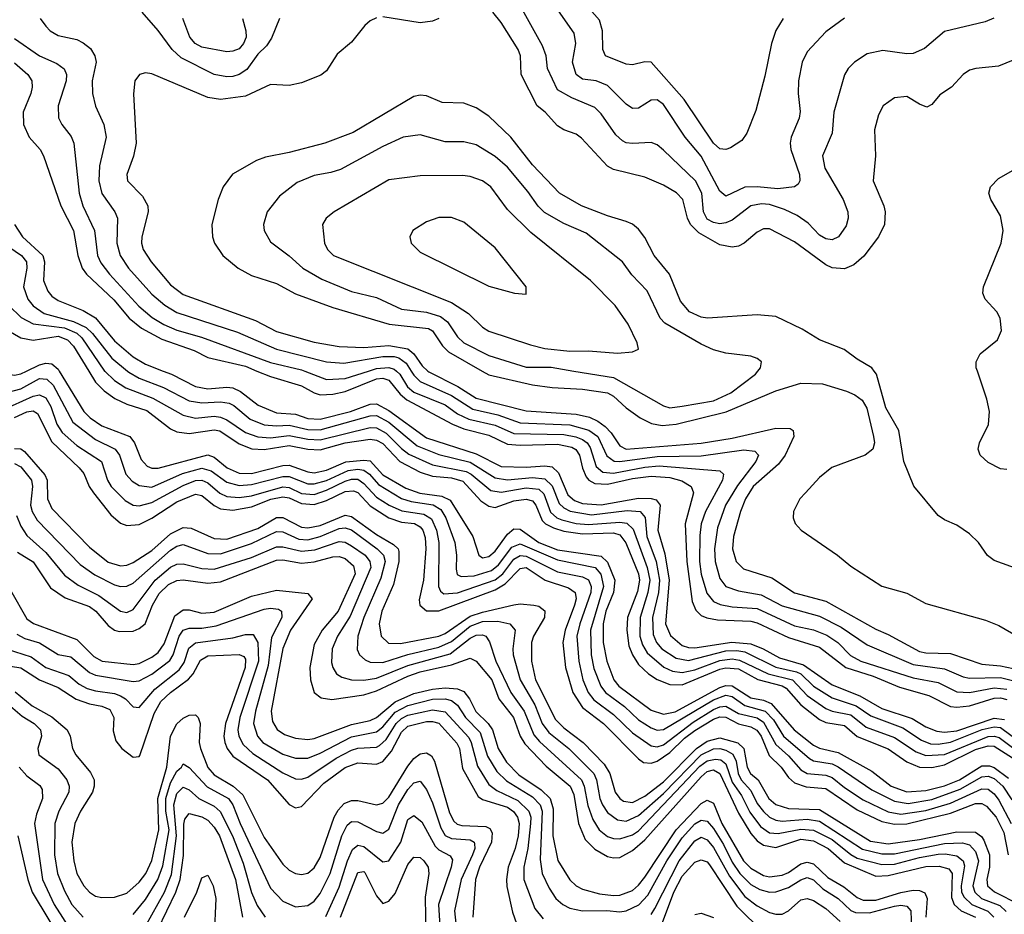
# Model space of a CAD drawing. Header units: inches. Extents: x 1308407 to 1441228, y 959628 to 1036311.
# Tile 508 of 656: x 1410567 to 1413722, y 968259 to 971126. Entities that reach past the tile are written whole.
import ezdxf

# ---------------------------------------------------------------- set-up
doc = ezdxf.new("R2010")
doc.units = ezdxf.units.IN
doc.header["$MEASUREMENT"] = 0
doc.layers.add('B4916', color=7, linetype='Continuous')
doc.layers.add('B4917', color=7, linetype='Continuous')

msp = doc.modelspace()

# ---------------------------------------------------------------- linework, layer by layer
at = {"layer": 'B4916', "color": 5}
for points, elevation in [([(1410514.1, 970000), (1410530.1, 969990.1), (1410550, 969987.2), (1410570, 969991.2), (1410588.6, 970000)], 2780), ([(1410693.6, 970000), (1410772.3, 969870), (1410792.3, 969850), (1410830, 969824.9), (1410919.9, 969790), (1410934.7, 969770), (1410956.1, 969716.1), (1410975.6, 969695.6), (1410990, 969689), (1411010, 969688.3), (1411170, 969731.1), (1411190, 969724.4), (1411231.7, 969690), (1411270, 969673.2), (1411310, 969671.9), (1411410, 969697), (1411430, 969697.9), (1411490, 969676.5), (1411510, 969674), (1411550, 969682.1), (1411611.4, 969708.6), (1411670, 969714.9), (1411690, 969711.8), (1411730, 969666.9), (1411804.2, 969624.2), (1411848.5, 969608.5), (1411919.5, 969599.5), (1411946.2, 969586.2), (1412018.3, 969470), (1412038.1, 969410), (1412050, 969401.7), (1412070, 969405.2), (1412090, 969422.4), (1412130, 969477), (1412150, 969494.1), (1412170, 969493.3), (1412230, 969451), (1412290, 969427.5), (1412430, 969406.5), (1412450, 969387.6), (1412474, 969330), (1412469.3, 969290), (1412445.5, 969230), (1412436.6, 969190), (1412436, 969130), (1412447.9, 969070), (1412470.8, 969010.8), (1412487.1, 968990), (1412590, 968913), (1412630, 968900.8), (1412667.7, 968907.7), (1412810, 968986.1), (1412830, 968992.1), (1412850, 968991.1), (1412910, 968952.9), (1412950, 968945.3), (1412974.7, 968934.7), (1413048.2, 968850), (1413110, 968801.1), (1413130, 968791.2), (1413190, 968777.4), (1413297.5, 968717.5), (1413359.7, 968670), (1413410, 968651.1), (1413470, 968655.4), (1413530, 968670.8), (1413578.9, 968690), (1413650, 968735.2), (1413674.8, 968734.8), (1413690, 968729.3), (1413735.6, 968695.6)], 2780), ([(1410788.1, 970000), (1410810, 969964.1), (1410837.1, 969937.1), (1410872, 969912), (1410910, 969894.1), (1410973.9, 969873.9), (1411050, 969814.6), (1411070, 969805.1), (1411110, 969799.8), (1411190, 969811.9), (1411207.9, 969807.9), (1411270, 969766.7), (1411310.8, 969750.8), (1411350, 969749), (1411430, 969761.8), (1411490, 969750), (1411530, 969747.9), (1411610, 969769.6), (1411690, 969782), (1411710, 969779), (1411730, 969767.4), (1411784.4, 969710), (1411850, 969675.7), (1411890, 969662.6), (1411950, 969658.1), (1411987, 969647), (1412043.9, 969583.9), (1412070, 969566.7), (1412090, 969563.2), (1412150, 969584.4), (1412190, 969589.4), (1412210, 969583.8), (1412220.9, 969570), (1412241.3, 969521.3), (1412251.7, 969510), (1412277.3, 969497.3), (1412310, 969486.7), (1412370, 969478), (1412470, 969481.2), (1412490, 969475.6), (1412509.6, 969449.6), (1412549.5, 969350), (1412553.1, 969330), (1412546.4, 969293.6), (1412514.9, 969210), (1412512, 969170), (1412519.1, 969119.1), (1412530, 969090), (1412550, 969059.9), (1412581.9, 969030), (1412610, 969011.1), (1412650, 968995), (1412690, 968994), (1412810, 969044.3), (1412830, 969049.3), (1412870, 969046), (1412931.9, 969011.9), (1413010, 968991), (1413023.2, 968983.2), (1413069.5, 968930), (1413130, 968883.2), (1413150, 968873.4), (1413210, 968864.2), (1413250, 968829.2), (1413350, 968789.6), (1413410, 968747.3), (1413450, 968730.7), (1413490, 968729), (1413530, 968737.7), (1413630, 968787.1), (1413670, 968798.8), (1413690, 968797.4), (1413795.1, 968730)], 2820), ([(1410838.6, 970000), (1410839.2, 969999.2), (1410870.8, 969970), (1410906.3, 969946.3), (1410993.6, 969913.6), (1411090, 969858.4), (1411130, 969849.3), (1411190, 969854.9), (1411210, 969852.5), (1411230, 969843.8), (1411290, 969802.8), (1411330, 969789.2), (1411370, 969786.4), (1411430, 969793.6), (1411490, 969781.3), (1411530, 969779.6), (1411690, 969819.4), (1411710, 969818.5), (1411741.3, 969801.3), (1411790, 969751.3), (1411814.1, 969734.1), (1411890, 969699.6), (1411997.9, 969677.9), (1412013.1, 969670), (1412076.9, 969616.9), (1412110, 969611.4), (1412190, 969625.2), (1412230, 969621.1), (1412246.3, 969606.3), (1412267.9, 969547.9), (1412288.3, 969530), (1412303.5, 969523.5), (1412350, 969511.7), (1412390, 969507.9), (1412490, 969515.6), (1412512, 969512), (1412532.8, 969492.8), (1412577, 969370), (1412585.5, 969330), (1412579.8, 969290), (1412554.7, 969210), (1412553.8, 969150), (1412562.4, 969122.4), (1412577.3, 969097.3), (1412630.7, 969050.7), (1412658.7, 969038.7), (1412690, 969033.8), (1412730, 969042.2), (1412810, 969072), (1412850, 969077.6), (1412873.9, 969073.9), (1412964.8, 969030), (1413043.7, 969010), (1413090, 968960.5), (1413150, 968918.8), (1413170, 968909.8), (1413230, 968898.2), (1413278.8, 968858.8), (1413370, 968826), (1413439.3, 968779.3), (1413470, 968767.5), (1413530, 968771.6), (1413670, 968828.3), (1413690, 968829.9), (1413705.6, 968825.6), (1413752.2, 968790)], 2840), ([(1410911.8, 970000), (1410916.3, 969996.2), (1410950, 969977.5), (1411027.7, 969947.7), (1411110, 969904.9), (1411150, 969897.7), (1411210, 969901.1), (1411237.4, 969897.4), (1411253, 969890), (1411305.5, 969845.5), (1411350, 969828.1), (1411390, 969824.1), (1411430, 969826.8), (1411490, 969813.1), (1411530, 969811.7), (1411690, 969856.8), (1411710, 969857.2), (1411750, 969836.1), (1411840.6, 969760.6), (1411910, 969732.7), (1412010, 969707.9), (1412090, 969657.6), (1412130, 969651), (1412210, 969658.8), (1412250, 969654.4), (1412272.6, 969632.6), (1412295.5, 969575.5), (1412310, 969561.3), (1412330.8, 969550.8), (1412399.1, 969539.1), (1412513.6, 969553.6), (1412554.8, 969550), (1412571, 969531), (1412576.5, 969470), (1412605.8, 969390), (1412617.4, 969330), (1412614.1, 969290), (1412594.6, 969210), (1412596.2, 969156.2), (1412607.7, 969130), (1412624.9, 969110), (1412670, 969079.5), (1412710, 969072.7), (1412830, 969102.9), (1412864.5, 969104.5), (1412890, 969099.6), (1412990, 969051.2), (1413056.4, 969036.4), (1413070, 969029.2), (1413111, 968990), (1413170, 968953), (1413247, 968927), (1413294.6, 968894.6), (1413396.7, 968856.7), (1413456.8, 968816.8), (1413485.7, 968805.7), (1413510, 968804.2), (1413550, 968810.2), (1413651.1, 968851.1), (1413690, 968859.7), (1413710, 968857.1), (1413772.1, 968812.1)], 2860), ([(1411026.8, 970000), (1411052.6, 969990), (1411130, 969950.8), (1411170, 969943.5), (1411230, 969948.2), (1411250, 969945.7), (1411274.5, 969934.5), (1411330.6, 969890.6), (1411390, 969866), (1411450, 969861.5), (1411490, 969848.4), (1411530, 969845.5), (1411627.2, 969870), (1411690, 969893.9), (1411710, 969895.3), (1411750, 969874), (1411870, 969785.8), (1412030, 969734.9), (1412110, 969694.5), (1412190, 969691.6), (1412250, 969696.4), (1412272.6, 969692.6), (1412293.3, 969673.3), (1412323.1, 969603.1), (1412344.8, 969584.8), (1412370, 969575.1), (1412430, 969571.6), (1412550, 969593.1), (1412590, 969592), (1412606.8, 969586.8), (1412619.2, 969570), (1412611.5, 969490), (1412634.2, 969414.2), (1412647.5, 969330), (1412636.6, 969190), (1412652.3, 969152.3), (1412690, 969120.5), (1412710, 969113.5), (1412730, 969112.6), (1412848.5, 969131.5), (1412910, 969125.4), (1412949.6, 969109.6), (1413001.2, 969081.2), (1413078.4, 969058.4), (1413170, 968994.4), (1413259.5, 968959.5), (1413330, 968918.9), (1413426.8, 968886.8), (1413470, 968859.7), (1413505.4, 968845.4), (1413530, 968843), (1413570, 968847.3), (1413690, 968888), (1413723.1, 968883.1)], 2880), ([(1411327.1, 970000), (1411370, 969982.2), (1411470, 969952.3), (1411509.9, 969929.9), (1411530, 969924.3), (1411570, 969925.6), (1411610, 969934.3), (1411710, 969975.3), (1411730, 969977.1), (1411750, 969971.3), (1411785.4, 969925.4), (1411807.5, 969907.5), (1411953.8, 969830), (1411990, 969815.3), (1412070, 969794), (1412130, 969765.9), (1412170, 969762.6), (1412290, 969765.3), (1412336.3, 969756.3), (1412348.7, 969748.7), (1412360.9, 969730), (1412370, 969688.8), (1412381.5, 969661.5), (1412390.4, 969650), (1412410, 969639.1), (1412450, 969637), (1412530, 969655.2), (1412590, 969662.7), (1412650, 969659.1), (1412688.5, 969648.5), (1412718.5, 969630), (1412726.4, 969610), (1412699.3, 969510), (1412705.1, 969390), (1412721.8, 969261.8), (1412733.2, 969233.2), (1412750, 969216.5), (1412768.6, 969208.6), (1412803.1, 969203.1), (1412910, 969198.6), (1412930, 969192.8), (1413030, 969145.6), (1413130, 969115.6), (1413213.6, 969050), (1413301.7, 969021.7), (1413386.4, 968986.4), (1413480.6, 968960.6), (1413550, 968925.3), (1413570, 968922.9), (1413610, 968927.3), (1413690, 968951.9), (1413710, 968952.6), (1413730, 968947.2)], 2920), ([(1411480.3, 970000), (1411550, 969973.4), (1411610, 969975.6), (1411684.4, 970000)], 2940), ([(1411773.7, 970000), (1411784.9, 969990), (1411809.8, 969949.8), (1411830, 969932.7), (1411930, 969891.3), (1411970, 969862.9), (1412005.7, 969845.7), (1412090, 969826.3), (1412150, 969799.6), (1412310, 969796.4), (1412349.1, 969789), (1412370, 969780.2), (1412384.9, 969770), (1412394.7, 969754.7), (1412413.9, 969693.9), (1412435.8, 969675.8), (1412470, 969673), (1412570, 969692.3), (1412615.8, 969695.8), (1412810, 969680.7), (1412822, 969670), (1412818.5, 969650), (1412764.1, 969550), (1412750.8, 969510), (1412746.7, 969473.3), (1412745.6, 969390), (1412750, 969349.1), (1412768.6, 969288.6), (1412790, 969261.9), (1412811.7, 969251.7), (1412850, 969243.9), (1412930, 969238.9), (1413050, 969183.1), (1413110, 969171), (1413153.3, 969153.3), (1413188.2, 969130), (1413228.9, 969088.9), (1413262.5, 969070), (1413430, 969016.6), (1413510, 969002.3), (1413570, 968971.4), (1413610, 968969.6), (1413690, 968984.6), (1413730, 968980.4)], 2940), ([(1411821.5, 970000), (1411830, 969986.8), (1411850, 969966), (1411950, 969921.9), (1412018.3, 969878.3), (1412099.4, 969859.4), (1412170, 969834.5), (1412330, 969827.7), (1412390.8, 969810.8), (1412419.7, 969790), (1412448.2, 969728.2), (1412471.3, 969711.3), (1412490, 969709.9), (1412610, 969726.5), (1412750, 969727.9), (1412887.7, 969747.7), (1412923, 969743), (1412934.1, 969730), (1412925.9, 969710), (1412867.2, 969632.8), (1412828.7, 969570), (1412803, 969497), (1412793.2, 969430), (1412795.1, 969390), (1412810, 969335.5), (1412829.8, 969309.8), (1412870, 969295.6), (1412943.3, 969283.3), (1413010, 969247.8), (1413130, 969214.8), (1413199.4, 969179.4), (1413282.2, 969122.2), (1413430, 969059.4), (1413530, 969045.9), (1413590, 969020.1), (1413610, 969016), (1413710, 969017.5), (1413748.3, 969008.3)], 2960), ([(1411874.9, 970000), (1411877.6, 969997.6), (1411970.2, 969950.2), (1412030, 969912.6), (1412190, 969872.2), (1412350, 969862.2), (1412392.3, 969852.3), (1412419.7, 969839.7), (1412442.7, 969822.7), (1412462.1, 969802.1), (1412490, 969759.9), (1412509.7, 969749.7), (1412750, 969768.8), (1412850, 969784.7), (1412990, 969816.9), (1413036.2, 969816.2), (1413045.8, 969810), (1413047, 969790), (1413020.2, 969730), (1412997.9, 969702.1), (1412916.9, 969630), (1412892.3, 969590), (1412876.4, 969550), (1412854.4, 969470), (1412851.2, 969430), (1412863.1, 969390), (1412886.1, 969366.1), (1412976.9, 969336.9), (1413050, 969289.2), (1413150, 969262.5), (1413310, 969172.3), (1413350, 969155.5), (1413450, 969101), (1413470, 969096.5), (1413550, 969095.1), (1413650, 969060.5), (1413710, 969055.6), (1413750, 969047.2)], 2980), ([(1412048.5, 970000), (1412070, 969987.7), (1412210, 969955.6), (1412272.8, 969947.2), (1412370, 969942.3), (1412450, 969929.8), (1412470, 969919.7), (1412510, 969882.6), (1412555, 969850), (1412591.7, 969831.7), (1412625.7, 969825.7), (1412670, 969829.7), (1412831.1, 969868.9), (1412990, 969936.2), (1413070, 969961.1), (1413139, 969959), (1413215.9, 969935.9), (1413243.4, 969923.4), (1413266.2, 969906.2), (1413281.2, 969881.2), (1413302.8, 969790), (1413305.8, 969770), (1413300.9, 969750), (1413275.8, 969730), (1413169.3, 969690.7), (1413130, 969658.8), (1413084.4, 969610), (1413067.1, 969590), (1413046.7, 969550), (1413045, 969530), (1413051.4, 969511.4), (1413071.2, 969490), (1413187.7, 969410), (1413230, 969374.6), (1413330, 969310.8), (1413410, 969287.8), (1413470, 969255.3), (1413661.4, 969201.4), (1413704.9, 969184.9), (1413798.2, 969130)], 3020), ([(1412342.6, 970000), (1412470, 969978.9), (1412630, 969888), (1412650, 969882.1), (1412690, 969887.4), (1412790, 969904.9), (1412845.8, 969930), (1412924.5, 969990), (1412932.5, 970000)], 3040), ([(1413770, 969363.7), (1413690, 969392.7), (1413668.6, 969408.6), (1413639.8, 969450), (1413610, 969478.8), (1413570, 969506.2), (1413530, 969523.2), (1413510, 969537.4), (1413431.6, 969631.6), (1413399.8, 969710), (1413384, 969810), (1413342, 969882), (1413312, 969990), (1413304.7, 970000)], 3020), ([(1413730, 969684.2), (1413710, 969686.1), (1413670, 969707), (1413644.5, 969730), (1413638, 969750), (1413642.9, 969770), (1413671.8, 969828.2), (1413674.4, 969870), (1413666.1, 969910), (1413635.7, 970000)], 2980), ([(1410530, 969931.9), (1410570, 969942.6), (1410630, 969975.6), (1410654.1, 969974.1), (1410674.4, 969954.4), (1410736.6, 969836.6), (1410810, 969780.5), (1410872.4, 969750), (1410886.6, 969730), (1410906.8, 969670), (1410927.1, 969647.1), (1410950, 969632.8), (1410990, 969628.1), (1411088, 969672), (1411150, 969688.9), (1411180.5, 969680.5), (1411230, 969644.2), (1411270, 969633.2), (1411310, 969636.2), (1411410, 969661.9), (1411430, 969661.7), (1411490, 969638.7), (1411510, 969638.1), (1411550, 969649.6), (1411619, 969681), (1411650, 969685.9), (1411670, 969682.8), (1411687.3, 969670), (1411716.8, 969636.8), (1411790, 969591.6), (1411821.5, 969581.5), (1411891.2, 969571.2), (1411916.4, 969556.4), (1411932.5, 969530), (1411961.2, 969450), (1411966.1, 969410), (1411965, 969365), (1411968.5, 969348.5), (1411981.2, 969341.2), (1412023.3, 969343.3), (1412079.1, 969360.9), (1412101.2, 969378.8), (1412144.1, 969435.9), (1412170, 969446.1), (1412290, 969394.6), (1412410.4, 969370), (1412428.7, 969348.7), (1412437.1, 969310), (1412396.2, 969170), (1412398, 969090), (1412406.9, 969046.9), (1412428.8, 968990), (1412443.6, 968970), (1412504.6, 968924.6), (1412550, 968882.2), (1412590, 968856.3), (1412610, 968849.2), (1412630, 968851.1), (1412790, 968945.8), (1412830, 968961.4), (1412850, 968956.5), (1412890, 968927.6), (1412955.5, 968910), (1412982, 968882), (1413014.5, 968830), (1413098.2, 968758.2), (1413111, 968751), (1413170, 968741.3), (1413190, 968732.1), (1413297.6, 968657.6), (1413370, 968621.4), (1413414.4, 968614.4), (1413490, 968627.1), (1413580.1, 968659.9), (1413650, 968699.9), (1413670, 968701.8), (1413690, 968694), (1413716.8, 968670), (1413745.8, 968625.8)], 2760), ([(1410510, 969874.9), (1410610, 969919.4), (1410630, 969923.9), (1410650, 969913.9), (1410666.1, 969886.1), (1410685.6, 969830), (1410703, 969803), (1410750, 969761.9), (1410828.4, 969710), (1410847.8, 969650), (1410860.3, 969630), (1410904.8, 969584.8), (1410930, 969570.1), (1410950, 969567.8), (1410990, 969578.8), (1411090, 969633.2), (1411130, 969649), (1411150, 969650), (1411170, 969641.6), (1411208.4, 969608.4), (1411230, 969598.4), (1411270, 969594.8), (1411310, 969600.5), (1411410, 969628.9), (1411430, 969626.6), (1411470, 969607.9), (1411510, 969604.5), (1411550, 969618.4), (1411610, 969647.6), (1411630, 969653.9), (1411650, 969653.1), (1411670, 969639.2), (1411710, 969595.7), (1411750.9, 969570), (1411791.6, 969551.6), (1411861.7, 969541.7), (1411886, 969526), (1411902.8, 969490), (1411910, 969450), (1411908.7, 969310), (1411914.9, 969294.9), (1411926.1, 969286.1), (1411970, 969289.2), (1412090, 969330.9), (1412115, 969350), (1412150, 969397.6), (1412170, 969409.3), (1412190, 969407), (1412290, 969356.6), (1412370, 969340.3), (1412390, 969330.9), (1412398.4, 969310), (1412396.9, 969290), (1412361.3, 969190), (1412352.4, 969150), (1412358.2, 969070), (1412371.3, 969010), (1412388.8, 968970), (1412406.6, 968946.6), (1412470, 968899.1), (1412530, 968840.6), (1412590, 968798.5), (1412610, 968796), (1412630, 968802.4), (1412725, 968875), (1412790, 968914.8), (1412810, 968924.2), (1412830, 968926), (1412870, 968902.4), (1412930, 968888.2), (1412950, 968875), (1412990, 968802.8), (1413030, 968767), (1413070, 968721.7), (1413090.2, 968710.2), (1413150, 968704.9), (1413170, 968697.7), (1413210, 968665.1), (1413270, 968625.4), (1413350, 968587.3), (1413390, 968579.9), (1413470, 968592), (1413550, 968615.4), (1413650, 968660.9), (1413670, 968659.8), (1413690, 968645.1), (1413704.7, 968624.7), (1413744.1, 968550)], 2740), ([(1410550, 969850.7), (1410590, 969869.8), (1410610, 969872), (1410623.9, 969863.9), (1410670, 969773), (1410757.7, 969690), (1410771.7, 969671.7), (1410789.7, 969630), (1410803.6, 969610), (1410858.7, 969538.7), (1410890, 969512.8), (1410910, 969504.6), (1410950, 969507.8), (1410990, 969528.3), (1411070, 969580.8), (1411130, 969605.6), (1411150, 969601.1), (1411189.4, 969569.4), (1411210, 969558.6), (1411250, 969553.8), (1411310, 969564.8), (1411371, 969589), (1411410, 969597.2), (1411430, 969593.7), (1411470, 969575.9), (1411510, 969572), (1411550, 969584.7), (1411610, 969614), (1411636.3, 969616.3), (1411650, 969611.1), (1411690, 969568.5), (1411750, 969529.7), (1411790, 969515.8), (1411831.4, 969511.4), (1411850, 969501), (1411858.6, 969490), (1411866.2, 969466.2), (1411868.4, 969430), (1411861, 969330), (1411847, 969267), (1411849.3, 969249.3), (1411870, 969231.8), (1411910, 969231.3), (1412090, 969298.5), (1412122.1, 969317.9), (1412170, 969367), (1412189.6, 969370), (1412250.3, 969330.3), (1412325.4, 969305.4), (1412346.7, 969290), (1412349.8, 969270), (1412345, 969250), (1412314.6, 969170), (1412307, 969130), (1412315.7, 969050), (1412338.9, 968970), (1412370, 968922.1), (1412437.7, 968870), (1412550, 968757), (1412565.9, 968745.9), (1412590, 968742.9), (1412610, 968749.6), (1412650, 968777.6), (1412696.9, 968823.1), (1412730, 968847.8), (1412790, 968883.9), (1412810, 968892.1), (1412830, 968890.7), (1412869.9, 968869.9), (1412910, 968859.7), (1412928.9, 968848.9), (1412942.6, 968830), (1412968.4, 968768.4), (1413006.9, 968730), (1413030, 968697), (1413050, 968680.3), (1413087.2, 968667.2), (1413150, 968662), (1413250, 968593.6), (1413330, 968556), (1413370, 968547.3), (1413410, 968548.5), (1413550, 968583.3), (1413630, 968613.9), (1413650, 968613.6), (1413665.3, 968605.3), (1413696.4, 968570), (1413720.9, 968520.9), (1413733.9, 968450)], 2720), ([(1410550, 969752.1), (1410570, 969750.6), (1410582, 969742), (1410647.6, 969667.6), (1410655, 969650), (1410655.3, 969590), (1410670, 969559.8), (1410790, 969435.2), (1410850, 969387.5), (1410890, 969375.6), (1410910, 969377.8), (1410930, 969386.2), (1410990, 969425.4), (1411050, 969478.7), (1411090, 969498.3), (1411116, 969496), (1411190, 969463.3), (1411230, 969461.4), (1411330, 969495.9), (1411390, 969530.6), (1411410, 969530.4), (1411470, 969499.9), (1411490, 969497.2), (1411530, 969505.2), (1411610, 969537.8), (1411630, 969534.3), (1411710, 969475.9), (1411764.2, 969444.2), (1411779.6, 969430), (1411782, 969422), (1411781.8, 969390), (1411764.1, 969315.9), (1411727.7, 969230), (1411718.8, 969190), (1411725.2, 969150), (1411748.1, 969128.1), (1411787.1, 969127.1), (1411910, 969149.9), (1411930, 969158.9), (1412010, 969214), (1412050, 969227.5), (1412150.7, 969250.7), (1412170, 969253.9), (1412214.6, 969250), (1412230, 969246.1), (1412250, 969231.1), (1412248.5, 969210), (1412212.9, 969150), (1412206.5, 969130), (1412207, 969070), (1412220, 969010), (1412283.2, 968883.2), (1412310, 968856.3), (1412372.1, 968810), (1412440.1, 968740.1), (1412457.3, 968710), (1412475.2, 968650), (1412489.6, 968629.6), (1412502, 968622), (1412530, 968617.5), (1412570, 968637.3), (1412630, 968683.2), (1412735.2, 968790), (1412770, 968813.3), (1412810, 968824.1), (1412868.1, 968808.1), (1412887.7, 968790), (1412898.4, 968730), (1412908.3, 968710), (1412932.7, 968690), (1412967.2, 968630), (1412990, 968611.1), (1413030, 968597.5), (1413130, 968594.4), (1413293.1, 968493.1), (1413350, 968484.8), (1413450, 968498.9), (1413570, 968523.2), (1413630, 968522), (1413648.7, 968508.7), (1413656.9, 968496.9), (1413674.4, 968450), (1413674.7, 968410), (1413665.7, 968370), (1413668.1, 968350), (1413690.6, 968330.6), (1413770.7, 968290.7)], 2680), ([(1410550, 969704.2), (1410570, 969693.1), (1410604.1, 969650), (1410607.9, 969630), (1410601.8, 969570), (1410606.1, 969550), (1410622.2, 969522.2), (1410760.3, 969380.3), (1410807.1, 969347.1), (1410870, 969315.2), (1410890, 969309.3), (1410910, 969310.1), (1410930, 969319.7), (1411050, 969425.7), (1411070, 969439.3), (1411090, 969444.5), (1411170, 969415.5), (1411210, 969414.5), (1411310, 969446.8), (1411390, 969485.9), (1411410, 969484.9), (1411461.6, 969461.6), (1411490, 969459.2), (1411530, 969469.5), (1411590, 969495.6), (1411610, 969498), (1411630, 969491.2), (1411712.4, 969430), (1411732.9, 969410), (1411738.2, 969390), (1411723.7, 969336.3), (1411669.3, 969210), (1411650.1, 969150.1), (1411648, 969108), (1411655.6, 969090), (1411674.1, 969074.1), (1411690, 969067.4), (1411730, 969066.1), (1411810, 969092.1), (1411910, 969115.5), (1411950, 969133.7), (1412010, 969182.5), (1412050, 969197.2), (1412098.7, 969198.7), (1412137.5, 969190), (1412154.6, 969170), (1412146.5, 969110), (1412147.8, 969090), (1412170.3, 969010), (1412217, 968930), (1412240.8, 968870), (1412262.1, 968842.1), (1412326.2, 968790), (1412406.8, 968710), (1412415.6, 968690), (1412426.3, 968630), (1412434.4, 968610), (1412450, 968585.5), (1412482, 968562), (1412510, 968557.6), (1412550, 968575.4), (1412630, 968645.9), (1412750, 968770), (1412790, 968789.4), (1412810, 968789.9), (1412830, 968785.4), (1412852.3, 968772.3), (1412862.5, 968750), (1412868.7, 968710), (1412878.8, 968690), (1412910, 968655.6), (1412930, 968614.2), (1412950, 968588), (1412970, 968569.8), (1412990, 968560.4), (1413010, 968557.8), (1413090, 968563.8), (1413130, 968557.4), (1413267.4, 968467.4), (1413330, 968452.9), (1413370, 968452.3), (1413530, 968485.8), (1413588, 968488), (1413610, 968481.2), (1413630, 968460.5), (1413638.8, 968430), (1413621.4, 968350), (1413627.7, 968330), (1413648.8, 968310), (1413707.4, 968287.4), (1413727.9, 968267.9)], 2660), ([(1410556.6, 969536.6), (1410570, 969502.5), (1410590, 969473.2), (1410650, 969418.6), (1410710, 969345.5), (1410754.2, 969314.3), (1410820.7, 969280.7), (1410890, 969230.1), (1410910, 969226.7), (1410930, 969235.7), (1411000.5, 969330), (1411050, 969371.7), (1411070, 969380.6), (1411090, 969381.9), (1411150, 969367), (1411190, 969365.4), (1411310, 969402.7), (1411390, 969436.2), (1411410, 969436.2), (1411470, 969422.9), (1411512.5, 969427.5), (1411590, 969453.7), (1411610, 969451.1), (1411630, 969440.1), (1411674.1, 969410), (1411689.2, 969390), (1411691.6, 969370), (1411625.2, 969214.8), (1411584.9, 969150), (1411567.7, 969110), (1411566.4, 969066.4), (1411570.1, 969050), (1411582, 969030), (1411598.6, 969018.6), (1411630.4, 969010.4), (1411670, 969008.8), (1411710, 969015.7), (1411810, 969056.2), (1411946.2, 969093.8), (1412010, 969143.8), (1412030, 969153.7), (1412050, 969154.5), (1412060.1, 969150), (1412071.9, 969131.9), (1412092.4, 969070), (1412140.3, 968970), (1412183.5, 968910), (1412214.6, 968834.6), (1412232.6, 968812.6), (1412366.5, 968690), (1412375.9, 968670), (1412387.5, 968607.5), (1412403.1, 968563.1), (1412423.5, 968530), (1412450, 968508.8), (1412470, 968501.9), (1412490, 968501.2), (1412530, 968513.2), (1412550, 968526.7), (1412746.3, 968733.7), (1412770, 968751.1), (1412796.6, 968756.6), (1412813.9, 968753.9), (1412830, 968741), (1412850, 968681.9), (1412879.4, 968639.4), (1412906.4, 968586.4), (1412940.5, 968540.5), (1412970, 968520), (1412997.4, 968517.4), (1413070, 968532.3), (1413110, 968529), (1413170, 968499.1), (1413230, 968450.5), (1413250, 968439.3), (1413330, 968418.1), (1413370, 968419.3), (1413450, 968441.4), (1413510, 968451.3), (1413532.5, 968452.5), (1413570, 968446.2), (1413590.2, 968430.2), (1413594.1, 968414.1), (1413584, 968350), (1413585.2, 968330), (1413593.4, 968313.4), (1413618.3, 968290), (1413668.8, 968268.8), (1413688.3, 968250)], 2640), ([(1410559.7, 969419.7), (1410610, 969388.5), (1410665.5, 969305.5), (1410712.7, 969272.7), (1410790, 969244.9), (1410811, 969230), (1410850, 969184.7), (1410870, 969169.8), (1410885.2, 969165.2), (1410930, 969166.8), (1410950, 969174.5), (1410969.1, 969190), (1410992.2, 969250), (1411013.1, 969286.9), (1411043.9, 969316.1), (1411070, 969328.5), (1411090, 969330.8), (1411170, 969320), (1411210, 969325), (1411390, 969393.4), (1411410, 969394.6), (1411470, 969384.1), (1411510, 969388.1), (1411570, 969404.8), (1411590, 969406.1), (1411610, 969399.1), (1411636.2, 969376.1), (1411641.7, 969350), (1411587.7, 969230), (1411535.5, 969170), (1411510, 969124), (1411496.4, 969050), (1411499, 969010), (1411510.1, 968970), (1411532.9, 968952.9), (1411567.3, 968947.3), (1411670, 968962.3), (1411710, 968974.8), (1411810, 969022.6), (1411850, 969036.2), (1411950, 969058.2), (1412010, 969079.9), (1412030, 969070.6), (1412079.8, 969010), (1412102.5, 968950), (1412148.6, 968890), (1412170, 968830), (1412185, 968805), (1412254.1, 968734), (1412330.3, 968670), (1412342.4, 968642.4), (1412357.4, 968550), (1412379.1, 968499.1), (1412410, 968468), (1412450, 968444.1), (1412470, 968439.4), (1412490, 968441), (1412530, 968463), (1412570, 968498.1), (1412750, 968699.9), (1412770, 968716.5), (1412790, 968722), (1412810.4, 968710.4), (1412870, 968583.5), (1412910, 968518.3), (1412930, 968494.5), (1412950, 968480.8), (1412990, 968473.4), (1413070, 968500), (1413110, 968494.6), (1413157.7, 968470), (1413210, 968423.8), (1413310, 968381.5), (1413350, 968383), (1413470, 968412.4), (1413513.6, 968413.6), (1413544.4, 968404.4), (1413555.4, 968390), (1413552.6, 968312.6), (1413561.5, 968290), (1413583.5, 968270), (1413630.1, 968250)], 2620), ([(1410537.4, 969297.4), (1410590, 969205.8), (1410611, 969191), (1410750, 969140.1), (1410804.7, 969084.7), (1410830.5, 969070.5), (1410930, 969059.4), (1410950, 969063.2), (1410990, 969083), (1411010, 969098.1), (1411030, 969125.6), (1411064, 969216), (1411090, 969234.2), (1411110, 969234.2), (1411150, 969223.7), (1411190, 969226.9), (1411310, 969278.4), (1411390, 969297.4), (1411490, 969286.9), (1411504.2, 969270), (1411434.5, 969170), (1411409.5, 969110.5), (1411372.4, 968910), (1411377.1, 968877.1), (1411391.6, 968851.6), (1411414.8, 968834.8), (1411450, 968823), (1411490, 968819.5), (1411510, 968822.5), (1411630, 968867.1), (1411690, 968879.8), (1411710, 968889.8), (1411770, 968939.5), (1411830, 968966.2), (1411890, 968980.9), (1411930, 968984.6), (1411970, 968981.5), (1411990, 968972.8), (1412008.2, 968950), (1412028.9, 968908.9), (1412068, 968870), (1412082, 968850), (1412099.5, 968790), (1412127, 968747), (1412166.3, 968706.3), (1412238, 968658), (1412267, 968630), (1412276.7, 968596.7), (1412274.9, 968510), (1412291.2, 968431.2), (1412330, 968369.6), (1412350, 968350.6), (1412370, 968339.7), (1412424.5, 968324.5), (1412470, 968318.8), (1412490, 968320.1), (1412530, 968334.9), (1412550, 968351.8), (1412570, 968378.4), (1412670.4, 968530), (1412750, 968613.9), (1412770, 968625.2), (1412790, 968614.7), (1412817.2, 968550), (1412886.6, 968430), (1412910, 968407.2), (1412950, 968383.7), (1412970, 968379.2), (1413010, 968384.4), (1413030, 968393), (1413070, 968420.8), (1413090, 968425.6), (1413110, 968420.4), (1413156.7, 968376.7), (1413207.5, 968347.5), (1413250, 968313.3), (1413270, 968304.2), (1413310, 968303.9), (1413390, 968329.1), (1413430, 968335.9), (1413450, 968335.7), (1413467.7, 968327.7), (1413474.6, 968310), (1413470.1, 968250)], 2580), ([(1410557.2, 969157.2), (1410582.9, 969142.9), (1410630, 969129.2), (1410690, 969091.8), (1410730, 969083.8), (1410790, 969033.9), (1410810, 969025.2), (1410930, 969004.6), (1410950, 969007.6), (1410990, 969028.5), (1411047.5, 969072.5), (1411058.9, 969090), (1411078, 969150), (1411090.6, 969169.4), (1411110, 969176.5), (1411150, 969175.9), (1411196.5, 969183.5), (1411350, 969236.5), (1411370, 969240.1), (1411396.5, 969236.5), (1411405.5, 969230), (1411406.8, 969210), (1411373.9, 969146.1), (1411363.3, 969056.7), (1411322.2, 968910), (1411315.9, 968870), (1411328.4, 968830), (1411345.5, 968810), (1411410, 968772.5), (1411450, 968759.1), (1411490, 968759.5), (1411530, 968775.5), (1411630, 968827.4), (1411710, 968844), (1411730, 968859.6), (1411770, 968906.4), (1411810, 968928.2), (1411890, 968948.1), (1411930, 968950), (1411950, 968944.6), (1411969.3, 968929.3), (1411995.1, 968890), (1412041.8, 968841.8), (1412065.6, 968765.6), (1412096.1, 968716.1), (1412126.9, 968686.9), (1412210, 968635), (1412234.1, 968610), (1412241.4, 968590), (1412234.8, 968434.8), (1412240.9, 968390), (1412262.9, 968342.9), (1412284.4, 968310), (1412306.9, 968290), (1412330, 968278.1), (1412370, 968270.4), (1412448.5, 968271.5), (1412490, 968266.9), (1412510.3, 968269.7), (1412550.3, 968289.7), (1412579.7, 968320.3), (1412640.9, 968430), (1412690, 968504), (1412730, 968549.1), (1412750, 968560.9), (1412770, 968557.9), (1412790, 968533.5), (1412822.4, 968482.4), (1412850, 968425.8), (1412874.9, 968390), (1412910, 968354.8), (1412938.8, 968338.8), (1412970, 968330), (1412990, 968331.1), (1413030, 968344.5), (1413070, 968369.8), (1413090, 968377.2), (1413110, 968369.5), (1413140.9, 968340.9), (1413189.3, 968310), (1413230, 968271.2), (1413245.2, 968265.2), (1413290, 968264), (1413370, 968285.3), (1413390, 968288.4), (1413410, 968285.2), (1413422.2, 968270), (1413424.7, 968210)], 2560), ([(1410523.4, 969110), (1410603.7, 969083.7), (1410650, 969049.5), (1410724.2, 969024.2), (1410756.7, 968996.7), (1410782.7, 968982.7), (1410810, 968974.7), (1410870, 968967.1), (1410890, 968959.6), (1410905.8, 968950), (1410930, 968923.8), (1410950, 968921.9), (1410999.4, 968980.6), (1411077.7, 969042.3), (1411093.7, 969066.3), (1411108.6, 969111.4), (1411130, 969129.5), (1411250, 969144.6), (1411290, 969156.1), (1411315.2, 969155.2), (1411330, 969130), (1411332.1, 969070), (1411272.2, 968890), (1411265.3, 968850), (1411268.5, 968830), (1411282.8, 968802.8), (1411313.8, 968773.8), (1411410, 968712.8), (1411450, 968693.2), (1411470, 968691.8), (1411490, 968698.1), (1411580.6, 968759.4), (1411630, 968785), (1411650, 968791.5), (1411710, 968794.9), (1411719.8, 968800.2), (1411740.8, 968819.2), (1411773.3, 968870), (1411790, 968886.8), (1411810, 968897.3), (1411890, 968914.5), (1411930, 968908.3), (1412005.7, 968825.7), (1412013.9, 968810), (1412033.4, 968733.4), (1412070, 968675.4), (1412096.1, 968656.1), (1412163.4, 968623.4), (1412198.4, 968590), (1412204.3, 968570), (1412204.1, 968550), (1412195, 968470), (1412181.7, 968410), (1412181.9, 968370), (1412217.6, 968277.6), (1412243.9, 968243.9)], 2540), ([(1410510, 969058.5), (1410570, 969048.4), (1410630.5, 969010.5), (1410690, 968985.7), (1410748.1, 968948.1), (1410790, 968933.5), (1410830, 968926), (1410855.1, 968915.1), (1410867.8, 968890), (1410866.5, 968846.5), (1410875, 968815), (1410893.9, 968790), (1410930, 968762.8), (1410950, 968764.5), (1410952, 968768.1), (1410998, 968902), (1411019.1, 968940.9), (1411049.9, 968970), (1411108, 969012), (1411122.9, 969030), (1411146.2, 969073.8), (1411170, 969087.1), (1411270, 969091.5), (1411284.8, 969084.8), (1411290, 969076.2), (1411289.2, 969050), (1411226, 968870), (1411221.2, 968830), (1411224.4, 968810), (1411232, 968790), (1411250, 968765.8), (1411360.8, 968690), (1411430, 968610.7), (1411450, 968600.6), (1411470, 968604), (1411540.9, 968679.1), (1411610, 968729.8), (1411650, 968744.6), (1411710, 968740.5), (1411730, 968748.2), (1411758.4, 968781.6), (1411790, 968842.5), (1411810, 968861.7), (1411870, 968876.5), (1411890, 968877.1), (1411910, 968871.2), (1411967.7, 968807.7), (1411976, 968790), (1411985.9, 968725.9), (1412036.4, 968636.4), (1412050, 968626.9), (1412130, 968602), (1412148.7, 968588.7), (1412161.9, 968570), (1412167.1, 968550), (1412164, 968510), (1412154.3, 968470), (1412131.8, 968410), (1412126.2, 968370), (1412128, 968348), (1412145.6, 968265.6), (1412159.2, 968230)], 2520), ([(1410552.3, 968972.3), (1410606.6, 968926.6), (1410670, 968892.2), (1410718.5, 968850), (1410728.2, 968830), (1410736, 968790), (1410746.6, 968770), (1410793.7, 968713.7), (1410805.5, 968690), (1410805.7, 968670), (1410799.6, 968650), (1410761.4, 968590), (1410743.4, 968550), (1410734.1, 968490), (1410740.1, 968430), (1410750, 968389.3), (1410771.7, 968350), (1410790, 968329.6), (1410810, 968317.4), (1410830, 968312.4), (1410870, 968313.6), (1410910, 968326.5), (1410950, 968361.8), (1410970.5, 968390), (1410990, 968430.9), (1411012.8, 968530), (1411008.8, 968630), (1411038.1, 968730), (1411050, 968830), (1411070, 968869.7), (1411090, 968887.8), (1411110, 968897.1), (1411130, 968898.3), (1411138.1, 968890), (1411144.7, 968870), (1411142.3, 968810), (1411145.8, 968790), (1411169.9, 968729.9), (1411190, 968705.6), (1411250.4, 968670), (1411281.8, 968641.8), (1411350, 968505.1), (1411410, 968420.1), (1411430, 968400.1), (1411450, 968389.5), (1411470, 968386.2), (1411490, 968391.3), (1411510, 968407.8), (1411530, 968440.5), (1411574.8, 968570), (1411587, 968593), (1411606.4, 968613.6), (1411630, 968623.6), (1411650, 968623.5), (1411710, 968610.1), (1411730, 968615.6), (1411750, 968634.5), (1411810, 968733.8), (1411830, 968757.9), (1411850, 968773), (1411870, 968776.4), (1411886.3, 968766.3), (1411896, 968750), (1411944.1, 968584.1), (1411957.8, 968557.8), (1411968.3, 968548.3), (1411983.7, 968543.8), (1412060, 968540), (1412073.8, 968533.8), (1412080.5, 968520.5), (1412078.8, 968490), (1412039.8, 968410), (1412027.3, 968370), (1412018.4, 968250)], 2480), ([(1410530, 968932.9), (1410574.2, 968894.2), (1410613.3, 968870), (1410633.2, 968850), (1410636.6, 968830), (1410624.7, 968790), (1410627.8, 968770), (1410690, 968724.7), (1410718, 968690), (1410725.4, 968670), (1410724.1, 968650), (1410692.5, 968590), (1410679.4, 968550), (1410678.7, 968450), (1410688.2, 968390), (1410710, 968334), (1410734.2, 968290), (1410770, 968249.6)], 2460), ([(1410564.7, 968730), (1410590, 968702.7), (1410631.6, 968671.6), (1410638.5, 968658.5), (1410639.5, 968630), (1410620, 968580), (1410614.1, 968550), (1410640, 968370), (1410677.6, 968290), (1410730, 968206.8)], 2440), ([(1410930, 968257.8), (1410970, 968306), (1411009.5, 968370), (1411025.3, 968414.7), (1411045.3, 968530), (1411034.7, 968590), (1411035.4, 968630), (1411050, 968680.4), (1411070, 968718), (1411084.8, 968730), (1411090, 968741.2), (1411110, 968729.2), (1411167.7, 968667.7), (1411236.3, 968630), (1411250, 968610), (1411272.7, 968550), (1411370, 968342.4), (1411410, 968300.6), (1411450, 968283), (1411490, 968287.2), (1411510, 968301.2), (1411530, 968325.9), (1411562, 968390), (1411599.4, 968510), (1411615.6, 968544.4), (1411630, 968556.6), (1411650, 968555.7), (1411710, 968524.1), (1411730, 968519.4), (1411737.1, 968522.9), (1411750, 968531.3), (1411780.6, 968610), (1411810, 968659.1), (1411830, 968680.1), (1411850, 968685.1), (1411870, 968659), (1411890, 968616.6), (1411915.8, 968535.7), (1411930, 968512), (1411950, 968501.4), (1412010, 968497.6), (1412022.8, 968490), (1412024.3, 968484.3), (1412024.8, 968470), (1412017.5, 968450), (1411981.2, 968370), (1411960.3, 968270), (1411968.7, 968190)], 2460), ([(1410970, 968220.8), (1411030.3, 968330), (1411053.2, 968386.8), (1411069.3, 968510.7), (1411060.1, 968610), (1411070, 968646.3), (1411090, 968666.1), (1411110, 968658.1), (1411141, 968630), (1411190, 968605.8), (1411208.7, 968588.7), (1411248.2, 968510), (1411283.2, 968423.2), (1411310, 968328.4), (1411327.4, 968287.4), (1411353.6, 968250)], 2440), ([(1410981, 968150), (1411067.2, 968330), (1411081.2, 968370), (1411092.1, 968447.9), (1411092.4, 968547.6), (1411096.3, 968563.7), (1411110, 968582.1), (1411150, 968571.3), (1411170, 968560.8), (1411190, 968538.7), (1411207, 968510), (1411258.3, 968370), (1411280.5, 968250)], 2420), ([(1411547.8, 968252.2), (1411590, 968345.9), (1411616.7, 968430), (1411633.6, 968466.4), (1411650, 968481), (1411670, 968476.5), (1411730, 968426.9), (1411750, 968430.1), (1411787.6, 968490), (1411810, 968563.2), (1411830, 968575.1), (1411855, 968555), (1411897.7, 968477.7), (1411910, 968465.1), (1411946.2, 968446.2), (1411953.5, 968433.5), (1411949.4, 968410), (1411908.9, 968290), (1411916.1, 968170)], 2440), ([(1410560.8, 968510), (1410593.2, 968370), (1410606.7, 968330), (1410710, 968158)], 2420), ([(1412590, 968258.4), (1412602.5, 968277.6), (1412680, 968430), (1412730, 968494.4), (1412750, 968505.8), (1412770, 968497.5), (1412790, 968472.7), (1412841.5, 968381.5), (1412890, 968316.1), (1412930, 968286.4), (1412970, 968264.6), (1412990, 968259.2), (1413010, 968259.9), (1413030, 968269.7), (1413070, 968305.6), (1413090, 968310.1), (1413110, 968303.2), (1413150, 968277.9), (1413196.1, 968236.1)], 2540), ([(1411595, 968250), (1411650, 968393), (1411670, 968396.3), (1411672.9, 968392.9), (1411710, 968318.2), (1411730, 968293.7), (1411750, 968301.5), (1411770, 968325.2), (1411810, 968418.1), (1411830, 968441.9), (1411850, 968441.3), (1411862, 968430), (1411875.3, 968410), (1411877.6, 968390), (1411866.1, 968313.9), (1411867.7, 968190)], 2420), ([(1412626.9, 968233.1), (1412663.3, 968330), (1412690, 968381.4), (1412730, 968425.8), (1412750, 968433.6), (1412770, 968426.6), (1412777.7, 968417.7), (1412865.2, 968285.2), (1412950, 968200.1)], 2520), ([(1411095, 968250), (1411134.6, 968330), (1411150, 968376.3), (1411170, 968384.7), (1411186.5, 968350), (1411194.8, 968310), (1411189.6, 968190)], 2380), ([(1412730, 968258), (1412750, 968262.1), (1412790, 968248.4)], 2480)]:
    msp.add_lwpolyline(points, dxfattribs=dict(at, elevation=elevation))
at = {"layer": 'B4917', "color": 5}
for points, elevation in [([(1413688.9, 971131.1), (1413660.8, 971119.2), (1413530, 971088.3), (1413466.6, 971033.4), (1413430, 971017.9), (1413410, 971016.3), (1413332.7, 971027.3), (1413282.9, 971017.1), (1413241.7, 970990), (1413221.7, 970970), (1413210.2, 970949.8), (1413176.2, 970830), (1413170, 970762), (1413139.8, 970690), (1413147, 970650), (1413205.9, 970550), (1413220.4, 970510), (1413222.1, 970490), (1413215.1, 970464.9), (1413190.1, 970429.9), (1413170, 970420.9), (1413150, 970423.5), (1413130, 970436), (1413093.5, 970473.5), (1413058.3, 970498.3), (1413018, 970518), (1412970, 970534.2), (1412943.9, 970536.1), (1412910, 970529.6), (1412850, 970483.8), (1412830, 970475), (1412810, 970472.1), (1412790, 970475.6), (1412770, 970487.1), (1412758.1, 970510), (1412752.5, 970570), (1412732, 970610), (1412630, 970708.4), (1412610, 970724.7), (1412590, 970733), (1412530, 970729.4), (1412510, 970731.4), (1412498.1, 970738.1), (1412476.8, 970756.8), (1412430, 970824.8), (1412410, 970844.2), (1412336.1, 970876), (1412290, 970901.6), (1412257.8, 970970), (1412253.4, 971010), (1412242.2, 971042.2), (1412135.4, 971235.4)], 2960), ([(1413210, 971130.5), (1413150, 971087.5), (1413090, 971023.5), (1413073.9, 970990), (1413062.5, 970930), (1413061.2, 970890), (1413067.7, 970832.3), (1413065.1, 970810), (1413039.2, 970750), (1413035.5, 970730), (1413038.2, 970710), (1413065.3, 970630), (1413066.2, 970610), (1413061.5, 970598.5), (1413049.5, 970590.5), (1412996.3, 970583.7), (1412930, 970590.5), (1412890.9, 970589.1), (1412830, 970560.2), (1412810, 970577), (1412750, 970688.9), (1412699, 970750), (1412630, 970854.7), (1412610, 970869.2), (1412590, 970867.8), (1412550, 970843), (1412530, 970841.6), (1412510, 970855.7), (1412450, 970914.9), (1412414, 970930), (1412370, 970935.5), (1412350, 970949.9), (1412338.1, 970990), (1412349.4, 971050), (1412343.3, 971083.3), (1412241, 971230)], 2940), ([(1413013.7, 971130), (1412990, 971091.1), (1412976.2, 971050), (1412954.8, 970945.2), (1412925.3, 970834.7), (1412897.1, 970762.9), (1412880.6, 970739.4), (1412844.6, 970715.4), (1412830, 970709.8), (1412810, 970712.5), (1412790, 970729.9), (1412696.1, 970870), (1412590, 970989.8), (1412570, 970990.8), (1412530, 970981.7), (1412510, 970983.8), (1412443.9, 971010), (1412435.4, 971030), (1412434.5, 971090), (1412424.2, 971124.2), (1412368.3, 971188.3)], 2920), ([(1410632.4, 971130), (1410650, 971104.9), (1410664.2, 971090), (1410690, 971075.9), (1410750, 971062.2), (1410770, 971052.2), (1410793.2, 971033.2), (1410807.7, 971010), (1410811.2, 970990), (1410799.2, 970930), (1410800.4, 970890), (1410809.1, 970849.1), (1410836.6, 970790), (1410844.1, 970750), (1410822.5, 970657.5), (1410819.9, 970610), (1410830, 970568.5), (1410871.2, 970510), (1410880.3, 970490), (1410878.3, 970410), (1410888.6, 970370), (1410915.5, 970330), (1410990, 970246.7), (1411031.3, 970211.3), (1411070, 970187.3), (1411264.3, 970124.3), (1411390, 970070.1), (1411550, 970030), (1411605.6, 970025.6), (1411730, 970046.2), (1411766.4, 970046.4), (1411782, 970042), (1411805.3, 970025.3), (1411821.5, 970000)], 2960), ([(1411710, 971132.5), (1411690, 971122.8), (1411672.3, 971107.7), (1411630, 971054.5), (1411584.2, 971015.8), (1411550, 970961.8), (1411532.1, 970947.9), (1411470, 970923.6), (1411430, 970914.8), (1411370, 970918.2), (1411290, 970881.2), (1411210, 970870.3), (1411170, 970876.6), (1410990, 970953), (1410970, 970955.5), (1410950.7, 970950), (1410935.3, 970930), (1410931.2, 970888.8), (1410940.1, 970730), (1410931, 970689), (1410909.5, 970630), (1410912.3, 970610), (1410960.4, 970560.4), (1410977.1, 970530), (1410978.6, 970510), (1410957.9, 970430), (1410957.4, 970410), (1410962.8, 970390), (1410987.7, 970350), (1411050, 970276.6), (1411090, 970245.3), (1411322.5, 970162.5), (1411390, 970126.6), (1411510, 970092.1), (1411590, 970078.3), (1411670, 970075.9), (1411750, 970081.7), (1411810, 970071.6), (1411830, 970055.4), (1411856.6, 970016.6), (1411874.9, 970000)], 2980), ([(1411398.8, 971130), (1411373.3, 971066.7), (1411357.9, 971042.1), (1411330, 971015.1), (1411294.1, 970965.9), (1411270, 970950.3), (1411250, 970944), (1411230, 970942.6), (1411190, 970949.9), (1411083.7, 971003.7), (1411055, 971030), (1411010, 971091.6), (1410958.8, 971150)], 2960), ([(1411280.6, 971130), (1411291.4, 971090), (1411292, 971070), (1411283.9, 971050), (1411270, 971032.8), (1411250, 971024.7), (1411230, 971023.1), (1411150, 971038.2), (1411129.3, 971049.3), (1411112, 971070), (1411089.9, 971130)], 2940), ([(1411910.1, 971129.9), (1411890, 971121.7), (1411850, 971116.2), (1411730, 971135.7)], 2980), ([(1413750, 970996.5), (1413703, 970977), (1413630.2, 970969.8), (1413610, 970963.9), (1413590, 970950.9), (1413553.1, 970910), (1413515.2, 970884.8), (1413490, 970854.5), (1413474, 970846), (1413450, 970855), (1413410, 970880.3), (1413370, 970875.8), (1413333.7, 970850), (1413318.8, 970821.2), (1413306.4, 970773.6), (1413309.6, 970690), (1413301.7, 970610), (1413335.8, 970530), (1413339.8, 970510), (1413337.7, 970470), (1413318.6, 970430), (1413271.5, 970368.5), (1413239.8, 970340.2), (1413210, 970327.2), (1413170, 970330.8), (1413150, 970340.6), (1413050, 970413.6), (1412970, 970456.1), (1412950, 970456), (1412930, 970445.4), (1412888.7, 970410), (1412870, 970400.3), (1412850, 970396.7), (1412810, 970404.1), (1412743.3, 970443.3), (1412716, 970470), (1412706.7, 970490), (1412691.5, 970550), (1412671.3, 970571.3), (1412630, 970595.8), (1412570, 970621), (1412470, 970645.9), (1412450, 970657), (1412366.7, 970746.7), (1412350, 970759.7), (1412310, 970773.6), (1412290, 970786), (1412250.7, 970830), (1412225.3, 970850), (1412173.3, 970950), (1412171.7, 971010), (1412164.5, 971030), (1412110, 971116.8), (1412083.4, 971150)], 2980), ([(1410550, 971065.7), (1410630, 971010.5), (1410685.4, 970985.4), (1410708.9, 970968.9), (1410716.3, 970950), (1410715.2, 970930), (1410690.1, 970850), (1410691.3, 970811.3), (1410701.7, 970790), (1410731.3, 970751.3), (1410740.1, 970730), (1410756.9, 970570), (1410768.6, 970530), (1410806.4, 970450), (1410816.3, 970370), (1410826.7, 970346.7), (1410854.3, 970310), (1410948.4, 970208.4), (1410991.7, 970171.7), (1411028.8, 970148.8), (1411070, 970130.8), (1411149.1, 970109.1), (1411370, 970027.6), (1411470, 970003.9), (1411480.3, 970000)], 2940), ([(1410550, 970987.7), (1410593.2, 970950), (1410605.1, 970930), (1410606.4, 970910), (1410602.6, 970890), (1410578, 970830), (1410578.9, 970790), (1410597.1, 970750), (1410631.8, 970710), (1410643.1, 970690), (1410698.8, 970530), (1410739.1, 970450), (1410753.2, 970370), (1410767, 970330), (1410780.2, 970310), (1410868.1, 970228.1), (1410917.4, 970170), (1410957.3, 970137.3), (1411022, 970102), (1411125.7, 970065.7), (1411170, 970043.7), (1411290, 970015.4), (1411327.1, 970000)], 2920), ([(1413304.7, 970000), (1413297.4, 970010), (1413250, 970038), (1413209.2, 970069.2), (1413130, 970099.9), (1413074.5, 970134.5), (1412990, 970175.3), (1412930, 970180.2), (1412771, 970169), (1412750, 970172.5), (1412713.5, 970190), (1412684.5, 970224.5), (1412648.9, 970310), (1412599.9, 970370), (1412570, 970428), (1412550, 970454.4), (1412530, 970470.9), (1412510, 970479.7), (1412450, 970497), (1412367.1, 970530), (1412296.5, 970570), (1412210, 970660.4), (1412140.7, 970750), (1412070, 970816.7), (1412030, 970843.2), (1411990, 970858.3), (1411920.5, 970860.5), (1411870, 970881.6), (1411850, 970884.3), (1411830, 970880.2), (1411635.1, 970764.9), (1411544.9, 970730), (1411430, 970699.9), (1411354, 970686), (1411325.4, 970674.6), (1411249, 970631), (1411219, 970590), (1411202.7, 970550), (1411182.8, 970470), (1411184, 970430), (1411191, 970410), (1411217.1, 970370), (1411267, 970330), (1411310, 970306.7), (1411390, 970280.3), (1411450, 970247.2), (1411570, 970203.5), (1411750.2, 970150), (1411876.8, 970136.8), (1411890, 970129.2), (1411921.2, 970081.2), (1411941.1, 970061.1), (1412048.5, 970000)], 3020), ([(1412932.5, 970000), (1412940.4, 970010), (1412943.6, 970030), (1412930, 970040.5), (1412910, 970047.3), (1412830, 970057.2), (1412790, 970068.1), (1412750, 970085.8), (1412633.7, 970153.7), (1412619.2, 970170), (1412577.5, 970257.5), (1412528.3, 970308.3), (1412498, 970350), (1412381.5, 970441.5), (1412310, 970473.3), (1412248.6, 970508.6), (1412228.4, 970528.4), (1412195.4, 970575.4), (1412130, 970653.3), (1412090, 970687.5), (1412030, 970724.9), (1411990, 970735), (1411930, 970734.7), (1411850, 970757.3), (1411795.8, 970750), (1411730, 970719.6), (1411594.3, 970645.7), (1411564.1, 970635.9), (1411510, 970627), (1411455.4, 970604.6), (1411399.5, 970560.5), (1411359.3, 970510), (1411347.7, 970470), (1411350.2, 970450), (1411370, 970414), (1411430, 970369.5), (1411473.8, 970330), (1411534.8, 970294.8), (1411630, 970255), (1411710, 970235.5), (1411790, 970198.6), (1411870, 970189.1), (1411915.2, 970175.2), (1411938.1, 970158.1), (1411969.3, 970110), (1411989.6, 970090), (1412070, 970049.4), (1412190, 970012.2), (1412270, 970012), (1412342.6, 970000)], 3040), ([(1413635.7, 970000), (1413632.3, 970010), (1413631.7, 970030), (1413644.7, 970055.3), (1413700, 970100), (1413713, 970130), (1413708.2, 970170), (1413697.8, 970190), (1413660.2, 970230), (1413652.8, 970250), (1413655.3, 970270), (1413711.4, 970410), (1413718.3, 970450), (1413710, 970497.4), (1413678.7, 970550), (1413672.8, 970570), (1413678, 970590), (1413702.9, 970617.1), (1413750, 970643.3)], 2980), ([(1410550.1, 970470), (1410575.2, 970430), (1410641.1, 970370), (1410645.7, 970350), (1410643.3, 970290), (1410656.3, 970256.3), (1410670, 970239.7), (1410690, 970225.8), (1410770, 970193.7), (1410810, 970170.4), (1410870, 970096.5), (1410930, 970045.8), (1410970, 970022.1), (1411026.8, 970000)], 2880), ([(1410515.1, 970410), (1410572.3, 970370), (1410588.1, 970350), (1410589.4, 970330), (1410578.5, 970270), (1410593.1, 970230), (1410609.5, 970209.5), (1410644.6, 970184.6), (1410739.2, 970159.2), (1410780.1, 970140.1), (1410800.4, 970120.4), (1410861.8, 970041.8), (1410911.8, 970000)], 2860), ([(1410532.1, 970210), (1410571.3, 970171.3), (1410610, 970150.9), (1410710, 970138.3), (1410750, 970121.5), (1410766.1, 970106.1), (1410838.6, 970000)], 2840), ([(1410530, 970129.7), (1410570, 970106.1), (1410610, 970099), (1410690, 970111.3), (1410720.2, 970100.2), (1410739.5, 970079.5), (1410788.1, 970000)], 2820), ([(1410588.6, 970000), (1410630, 970019.6), (1410650, 970025), (1410670, 970023.3), (1410690, 970005.9), (1410693.6, 970000)], 2780), ([(1411684.4, 970000), (1411710, 970008.4), (1411750, 970011.5), (1411766.5, 970006.5), (1411773.7, 970000)], 2940)]:
    msp.add_lwpolyline(points, dxfattribs=dict(at, elevation=elevation))
for points, elevation in [([(1411986.2, 970626.2), (1411850, 970625.9), (1411750, 970612.5), (1411574.4, 970510), (1411548.9, 970490), (1411536.5, 970470), (1411543.3, 970410), (1411552.8, 970390), (1411572.2, 970370), (1411950, 970220.1), (1412004.4, 970184.4), (1412050, 970140.4), (1412070, 970127.4), (1412203.5, 970083.5), (1412250, 970072.8), (1412330, 970063.7), (1412390, 970064.4), (1412482.3, 970057.7), (1412530, 970061.1), (1412549.3, 970070), (1412545.4, 970090), (1412516.2, 970150), (1412475.4, 970210), (1412395.8, 970290), (1412204.5, 970444.5), (1412130, 970517.3), (1412076.1, 970590), (1412049.7, 970610), (1412010, 970623.4)], 3060), ([(1411910, 970492), (1411870, 970478.3), (1411826, 970450), (1411816.4, 970430), (1411821.3, 970410), (1411850, 970381.1), (1412070, 970272.5), (1412152, 970250), (1412190, 970246.8), (1412189.3, 970270), (1412090, 970395.1), (1411990, 970477.4), (1411950, 970491.9)], 3080)]:
    msp.add_lwpolyline(points, close=True, dxfattribs=dict(at, elevation=elevation))

doc.saveas('drawing.dxf')
